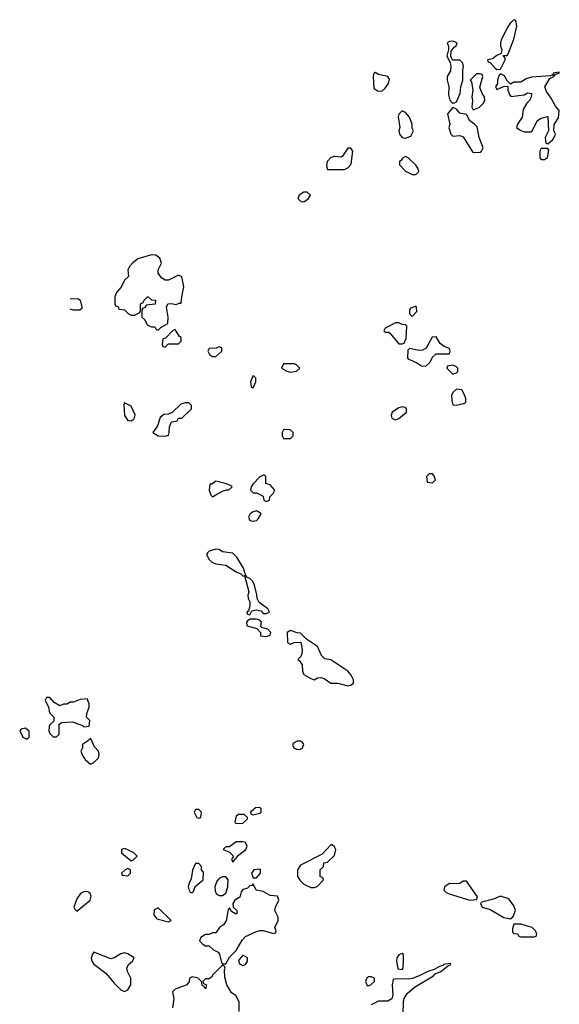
# Model space of a CAD drawing. Header units: inches. Extents: x 2601682 to 2755810, y 449311 to 584050.
# Tile 463 of 505: x 2711632 to 2714818, y 571756 to 577566. Entities that reach past the tile are written whole.
import ezdxf

# ---------------------------------------------------------------- set-up
doc = ezdxf.new("R2010")
doc.units = ezdxf.units.IN
doc.header["$MEASUREMENT"] = 0
doc.layers.add('C7517', color=7, linetype='Continuous')

msp = doc.modelspace()

# ---------------------------------------------------------------- linework, layer by layer
at = {"layer": 'C7517', "color": 2, "elevation": 2}
for points in [[(2714550, 577566), (2714530, 577548), (2714510, 577518), (2714475.3, 577444.7), (2714471, 577430), (2714471, 577410), (2714478, 577390), (2714474, 577366), (2714450, 577355.3), (2714424, 577336), (2714394, 577330), (2714398, 577318), (2714410, 577314), (2714439.6, 577279.6), (2714450, 577272), (2714470, 577274), (2714498, 577330), (2714498, 577338), (2714486, 577354), (2714510, 577354), (2714516.4, 577363.6), (2714550, 577452), (2714568, 577528), (2714562, 577562)], [(2714190, 577439.3), (2714170, 577438), (2714156, 577430), (2714164.7, 577410), (2714164.7, 577390), (2714154, 577350), (2714172.7, 577312.7), (2714178, 577290), (2714174.8, 577265.2), (2714156, 577230), (2714156, 577210), (2714166, 577170), (2714163.5, 577123.5), (2714171.1, 577091.1), (2714190, 577072), (2714210, 577082), (2714233.2, 577130), (2714236, 577170), (2714248.7, 577210), (2714248.4, 577268.4), (2714253.2, 577290), (2714248, 577310), (2714230, 577328), (2714187.3, 577327.3), (2714178, 577350), (2714180.4, 577379.6), (2714196.4, 577403.6), (2714208.4, 577411.6), (2714215.3, 577430)], [(2713730, 577254), (2713722, 577250), (2713718, 577230), (2713722, 577162), (2713745.4, 577145.4), (2713770, 577144.7), (2713790, 577162), (2713808.7, 577190), (2713814.6, 577214.6), (2713806, 577230), (2713750, 577242)], [(2714350, 577246), (2714330, 577246), (2714292, 577210), (2714298.8, 577198.8), (2714307.3, 577150), (2714301, 577110), (2714304.7, 577090), (2714302, 577050), (2714310, 577034), (2714330, 577042), (2714346, 577050), (2714368.4, 577071.6), (2714378, 577090), (2714375.3, 577110), (2714362, 577130), (2714348.7, 577168.7), (2714366, 577230), (2714362, 577242)], [(2714816.4, 577256.4), (2714782, 577250), (2714779.6, 577240.4), (2714766, 577234), (2714653, 577227), (2714622.5, 577217.5), (2714590, 577198), (2714550, 577198), (2714530, 577186), (2714510, 577206), (2714494.6, 577234.6), (2714470, 577246), (2714462, 577238), (2714454, 577210), (2714454, 577190), (2714442, 577170), (2714450, 577154), (2714488, 577172), (2714514, 577174), (2714514, 577150), (2714523.6, 577123.6), (2714532.7, 577112.7), (2714610, 577122), (2714630, 577134), (2714654, 577130), (2714651.6, 577108.4), (2714642, 577090), (2714626.4, 577073.6), (2714604, 577036), (2714598, 576990), (2714572, 576950), (2714564.7, 576930), (2714590, 576912), (2714610, 576904.7), (2714650, 576904.7), (2714658, 576910), (2714688.9, 576971.1), (2714710, 576984.7), (2714750, 576994), (2714754, 576910), (2714734, 576870), (2714738, 576838), (2714750, 576834), (2714780.4, 576859.6), (2714790, 576874), (2714795.3, 576890), (2714786, 576910), (2714787.3, 576947.3), (2714812.5, 576987.5), (2714818, 577030), (2714795.3, 577055.3), (2714770, 577102.7), (2714742, 577142), (2714733.2, 577170), (2714761.2, 577218.8), (2714786, 577230), (2714782, 577238), (2714790, 577234), (2714796.4, 577243.6), (2714818, 577250)], [(2713890, 577028), (2713871.1, 577008.9), (2713866.4, 576993.6), (2713876, 576930), (2713871, 576910), (2713874.8, 576890), (2713890, 576871), (2713910, 576866), (2713941.2, 576878.8), (2713958, 576910), (2713950, 576926), (2713948.7, 576950), (2713934, 576990), (2713910, 577019)], [(2714190, 577048), (2714158, 577010), (2714171, 576950), (2714166, 576930), (2714178, 576890), (2714190, 576878), (2714230, 576882), (2714250, 576874), (2714305.4, 576785.4), (2714310, 576782), (2714350, 576784.7), (2714358, 576790), (2714368, 576810), (2714344, 576870), (2714333.6, 576933.6), (2714318, 576950), (2714289, 576969), (2714270, 577006), (2714230, 577015.3), (2714210, 577038)], [(2713570, 576808), (2713538.8, 576761.2), (2713530, 576755.3), (2713490, 576759), (2713470, 576752.7), (2713447.7, 576730), (2713442.8, 576702.8), (2713450, 576682), (2713550, 576682.8), (2713570, 576691.3), (2713590, 576714), (2713598, 576790), (2713587.3, 576807.3)], [(2714750, 576806), (2714710, 576806), (2714702, 576790), (2714702, 576750), (2714710, 576742), (2714730, 576742), (2714747.3, 576752.7), (2714755.3, 576795.3)], [(2713910, 576758), (2713894, 576750), (2713884.7, 576735.3), (2713874, 576730), (2713874, 576710), (2713910, 576672), (2713950, 576652), (2713970, 576652), (2713988, 576670), (2713982, 576690), (2713970, 576708), (2713926, 576750)], [(2713330, 576548), (2713310, 576548), (2713282, 576530), (2713274, 576510), (2713292.7, 576492.7), (2713310, 576492), (2713330, 576504.7), (2713338, 576510), (2713348, 576530)], [(2712410, 576179), (2712330, 576154.5), (2712297.3, 576130), (2712280.7, 576110), (2712271.3, 576090), (2712274, 576050), (2712251.6, 576028.4), (2712231.6, 575988.4), (2712203.6, 575956.4), (2712194, 575930), (2712194, 575890), (2712198, 575878), (2712212.7, 575872.7), (2712218, 575858), (2712250, 575854), (2712274, 575830), (2712290, 575822), (2712310, 575822), (2712342, 575838), (2712346, 575850), (2712346, 575890), (2712362, 575898), (2712366, 575910), (2712386, 575930), (2712390, 575931.3), (2712410, 575912), (2712434, 575910), (2712432.7, 575887.3), (2712378, 575882), (2712372.7, 575867.3), (2712358, 575862), (2712354, 575850), (2712354, 575810), (2712370, 575794), (2712385.4, 575765.4), (2712410, 575754), (2712430, 575754), (2712438, 575738), (2712450, 575734), (2712466, 575750), (2712507.3, 575772.7), (2712508, 575810), (2712498, 575870), (2712506, 575890), (2712528.4, 575891.6), (2712555.3, 575884.7), (2712574, 575894), (2712586, 575894), (2712588.7, 575930), (2712602, 575990), (2712590, 576048), (2712570, 576059), (2712510, 576028.7), (2712490, 576029), (2712470, 576042), (2712448.9, 576071.1), (2712448.7, 576090), (2712468.7, 576130), (2712459, 576159), (2712436.5, 576176.5)], [(2713970, 575875.3), (2713938, 575862), (2713934, 575850), (2713934, 575830), (2713950, 575814), (2713976.4, 575843.6), (2713975.3, 575870)], [(2713870, 575778), (2713850, 575778), (2713790, 575746), (2713782, 575730), (2713790, 575722), (2713810, 575722), (2713816.9, 575716.9), (2713870, 575654), (2713890, 575654), (2713902, 575658), (2713914.6, 575685.4), (2713918, 575758), (2713910, 575766), (2713890, 575768)], [(2712550, 575738), (2712534, 575730), (2712492.7, 575687.3), (2712478, 575682), (2712474, 575650), (2712478, 575638), (2712490, 575634), (2712510, 575654), (2712570, 575654), (2712586, 575670), (2712586, 575690), (2712576.4, 575696.4)], [(2714090, 575694), (2714067.1, 575692.9), (2714031.3, 575628.7), (2714010, 575615.3), (2713990, 575614), (2713934, 575626), (2713923.6, 575616.4), (2713922, 575570), (2713925.4, 575565.4), (2713979.8, 575539.8), (2714003.6, 575523.6), (2714030, 575522), (2714054.6, 575545.4), (2714070, 575574), (2714090, 575594), (2714170, 575594), (2714174, 575610), (2714170, 575626), (2714138, 575638), (2714115.3, 575655.3)], [(2712810, 575635.3), (2712792, 575628), (2712750, 575626), (2712742, 575610), (2712752, 575590), (2712770, 575578), (2712790, 575578), (2712826, 575610), (2712826, 575630)], [(2713190, 575535.3), (2713178, 575510), (2713210, 575491.3), (2713230, 575486), (2713267.3, 575492.7), (2713286, 575510), (2713266, 575530), (2713254.6, 575534.6)], [(2714190, 575528), (2714158, 575522), (2714154, 575510), (2714190, 575474), (2714210, 575482), (2714218, 575490), (2714218, 575510), (2714210, 575518)], [(2713010, 575466), (2712994, 575430), (2712998, 575398), (2713010, 575394), (2713026, 575430), (2713026, 575450)], [(2714210, 575386), (2714191.6, 575368.4), (2714182, 575350), (2714183.6, 575316.4), (2714190, 575294), (2714210, 575292), (2714250, 575302), (2714258, 575302), (2714266, 575310), (2714266, 575330), (2714256.4, 575356.4), (2714242, 575382)], [(2712250, 575306), (2712246.4, 575293.6), (2712251.3, 575230), (2712270, 575201), (2712290, 575198), (2712308, 575210), (2712314.6, 575234.6), (2712290, 575286)], [(2712630, 575306), (2712610, 575306), (2712583.6, 575296.4), (2712532.7, 575247.3), (2712510, 575238), (2712483.6, 575236.4), (2712461, 575219), (2712446, 575170), (2712418, 575130), (2712450, 575111), (2712490, 575107.7), (2712510, 575114), (2712515.3, 575130), (2712516.4, 575163.6), (2712526, 575190), (2712530, 575194), (2712562, 575198), (2712570, 575214), (2712590, 575214), (2712646, 575270), (2712646, 575290)], [(2713890, 575282), (2713870, 575275.3), (2713832, 575250), (2713824.7, 575230), (2713830, 575214), (2713850, 575204.7), (2713870, 575212), (2713915.3, 575250), (2713915.3, 575270), (2713910, 575278)], [(2713227.3, 575147.3), (2713190, 575146), (2713182, 575130), (2713182, 575110), (2713190, 575094), (2713230, 575094), (2713246, 575110), (2713246, 575130)], [(2712790, 574842), (2712766, 574826), (2712754, 574826), (2712751.3, 574790), (2712759.6, 574759.6), (2712770, 574751.3), (2712790, 574762.8), (2712830, 574784.7), (2712852.7, 574792.7), (2712867.3, 574792.7), (2712886, 574810), (2712878, 574818), (2712846, 574830)], [(2713078, 574878), (2713070, 574878), (2713050, 574868), (2713010, 574828), (2712998, 574810), (2712994, 574790), (2713010, 574774), (2713030, 574774), (2713070, 574754), (2713074, 574730), (2713090, 574722), (2713106, 574730), (2713108, 574750), (2713128.7, 574770), (2713138, 574790), (2713110, 574822), (2713086, 574830), (2713086, 574870)], [(2714070, 574886), (2714050, 574886), (2714034, 574870), (2714038, 574838), (2714070, 574834), (2714086, 574850), (2714076.4, 574876.4)], [(2713030, 574668), (2713010, 574662), (2712992, 574650), (2712982, 574630), (2712991.6, 574611.6), (2713010, 574606), (2713030, 574611.3), (2713040.2, 574619.8), (2713058, 574650), (2713054.6, 574654.6)], [(2712790, 574440.9), (2712751.3, 574430), (2712740.5, 574419.5), (2712734.8, 574410), (2712750, 574381), (2712765.5, 574365.5), (2712790, 574354.8), (2712850, 574348), (2712910, 574308.2), (2712936.8, 574296.8), (2712950, 574284.7), (2712958, 574282), (2712966, 574290), (2712954, 574330), (2712913.6, 574393.6), (2712890, 574418), (2712830, 574425.2), (2712810, 574439.3)], [(2712970, 574286), (2712962, 574278), (2712984, 574190), (2712978.8, 574170), (2712980.7, 574150), (2712991, 574130), (2712991.1, 574108.9), (2712983.6, 574076.4), (2712974, 574070), (2712978, 574058), (2712990, 574054), (2713003.1, 574076.9), (2713030, 574082.8), (2713058, 574078), (2713070, 574062), (2713090, 574062), (2713106, 574070), (2713098, 574090), (2713046, 574126), (2713034, 574150), (2713032.9, 574172.9), (2713019, 574230), (2713008.7, 574250), (2712990, 574268.7), (2712975.3, 574275.3)], [(2713030, 574028.7), (2712991.6, 574028.4), (2712979.6, 574020.4), (2712972, 574010), (2712974, 573990), (2713032.7, 573972.7), (2713054, 573950), (2713054, 573930), (2713090, 573926), (2713110, 573934), (2713114, 573950), (2713098, 573970), (2713060.2, 573980.2), (2713055.3, 573990), (2713059, 574010), (2713050, 574022)], [(2713230, 573962), (2713212, 573950), (2713214, 573890), (2713230, 573882), (2713251.6, 573891.6), (2713292, 573892), (2713298.8, 573850), (2713296.9, 573823.1), (2713292, 573808), (2713274, 573790), (2713283.6, 573783.6), (2713299.6, 573759.6), (2713302, 573722), (2713310, 573702), (2713350, 573678), (2713370, 573671.3), (2713390, 573682), (2713410, 573684.7), (2713430, 573678), (2713470, 573651.3), (2713510, 573651.3), (2713570, 573636), (2713590, 573641), (2713602, 573650), (2713602, 573670), (2713590, 573698), (2713570, 573722), (2713470, 573788.7), (2713434, 573794), (2713413.6, 573813.6), (2713390, 573868), (2713326, 573910), (2713290, 573946), (2713270, 573948)], [(2711810, 573566), (2711790, 573566), (2711782, 573550), (2711802, 573510), (2711805.4, 573485.4), (2711810, 573474), (2711834, 573450), (2711832.7, 573427.3), (2711810, 573406), (2711805.4, 573394.6), (2711804.7, 573370), (2711810, 573354), (2711830, 573334), (2711850, 573334), (2711866, 573350), (2711866, 573410), (2711880.4, 573419.6), (2711943.6, 573423.6), (2712002, 573402), (2712010, 573394), (2712042, 573398), (2712046, 573430), (2712026, 573450), (2712028.4, 573471.6), (2712042, 573510), (2712042, 573530), (2712030, 573558), (2711990, 573555.3), (2711950, 573538), (2711930, 573538), (2711910, 573528), (2711890, 573528), (2711870, 573518), (2711836.4, 573536.4)], [(2711666, 573386), (2711641, 573379), (2711632, 573370), (2711650, 573332), (2711670, 573322), (2711678, 573322), (2711687.3, 573332.7), (2711687.3, 573367.3)], [(2712050, 573326), (2712032, 573308), (2712002, 573290), (2712002, 573270), (2711994, 573250), (2712003.6, 573223.6), (2712019.6, 573199.6), (2712050, 573174), (2712070, 573182), (2712098, 573210), (2712102, 573230), (2712098, 573250), (2712074.6, 573274.6)], [(2713290, 573309), (2713270, 573309), (2713245.5, 573294.5), (2713244, 573284), (2713251.3, 573270), (2713270, 573258.8), (2713290, 573261), (2713302, 573270), (2713309, 573290), (2713301.2, 573301.2)], [(2712690, 572906), (2712670, 572906), (2712662, 572890), (2712678, 572858), (2712690, 572854), (2712702, 572858), (2712706, 572890)], [(2712956.4, 572876.4), (2712923.6, 572876.4), (2712910, 572866), (2712902, 572830), (2712910, 572822), (2712950, 572824.7), (2712978, 572850), (2712978, 572858)], [(2713050, 572918), (2713024.7, 572915.3), (2712994, 572890), (2712998, 572878), (2713010, 572874), (2713050, 572884.7), (2713058, 572890), (2713058, 572910)], [(2712950, 572715.3), (2712910, 572715.3), (2712870, 572686), (2712850, 572686), (2712834, 572670), (2712870, 572654), (2712894, 572630), (2712882, 572610), (2712890, 572594), (2712924, 572636), (2712968, 572670), (2712975.3, 572690), (2712966, 572710)], [(2713470, 572698), (2713418, 572642), (2713290, 572578), (2713272, 572550), (2713271.3, 572510), (2713287.1, 572487.1), (2713310, 572464.7), (2713350, 572446), (2713370, 572444.7), (2713388.4, 572451.6), (2713426, 572490), (2713422, 572502), (2713406, 572510), (2713406, 572550), (2713426, 572570), (2713428.4, 572591.6), (2713450, 572594), (2713490, 572634), (2713498, 572670), (2713490, 572686), (2713476.4, 572696.4)], [(2712250, 572675.3), (2712234, 572670), (2712234, 572650), (2712290, 572602), (2712306, 572610), (2712326, 572630), (2712306, 572650), (2712266, 572670)], [(2712690, 572586), (2712670, 572586), (2712658, 572562), (2712651.6, 572548.4), (2712643.5, 572496.5), (2712630, 572466), (2712626.8, 572450), (2712630, 572434), (2712638, 572418), (2712650, 572414), (2712658, 572422), (2712668.9, 572451.1), (2712715.3, 572490), (2712716.4, 572536.4), (2712706, 572550), (2712706, 572570)], [(2712270, 572558), (2712254, 572550), (2712234, 572530), (2712238, 572518), (2712270, 572514), (2712286, 572530), (2712286, 572550)], [(2713052.9, 572552.9), (2713014, 572550), (2713001, 572530), (2713010, 572502), (2713030, 572502), (2713054, 572530)], [(2713010, 572466), (2713002, 572458), (2712990, 572455.3), (2712978, 572442), (2712950, 572434), (2712939.8, 572420.2), (2712930.9, 572389.1), (2712902, 572370), (2712891.3, 572350), (2712892, 572330), (2712914, 572310), (2712914, 572290), (2712906, 572290), (2712883.1, 572303.1), (2712870, 572326), (2712863.6, 572316.4), (2712850.7, 572249.3), (2712834.4, 572225.6), (2712810.9, 572209.1), (2712790, 572178), (2712770, 572178), (2712750, 572168), (2712730, 572168), (2712702, 572150), (2712694, 572130), (2712714, 572110), (2712730, 572102), (2712750, 572102), (2712776.9, 572076.9), (2712803.6, 572063.6), (2712811.6, 572051.6), (2712823.6, 572003.6), (2712830, 571994), (2712850, 571994), (2712870, 572034), (2712910, 572074), (2712944.7, 572135.3), (2712964.7, 572155.3), (2713030, 572186), (2713051.6, 572191.6), (2713070, 572192), (2713130, 572174), (2713142, 572178), (2713146, 572190), (2713138, 572210), (2713158, 572250), (2713158, 572270), (2713138, 572310), (2713142, 572330), (2713162, 572370), (2713154, 572394), (2713110, 572399), (2713070, 572422), (2713028.7, 572428.7)], [(2712830, 572508.7), (2712810, 572498), (2712796.9, 572483.1), (2712784.7, 572450), (2712785.4, 572425.4), (2712792, 572410), (2712810, 572398), (2712830, 572398), (2712850, 572412), (2712861.2, 572450), (2712862, 572490), (2712848.4, 572508.4)], [(2714270, 572482), (2714250, 572482), (2714230.6, 572469.4), (2714210, 572466), (2714170, 572469), (2714141, 572450), (2714136, 572430), (2714150, 572416), (2714167.5, 572407.5), (2714290, 572371.3), (2714330, 572374), (2714334, 572390)], [(2712030, 572422), (2712010, 572419), (2711992, 572410), (2711970, 572378), (2711951.3, 572330), (2711956.9, 572316.9), (2711970, 572304.7), (2712048.7, 572370), (2712054.6, 572394.6), (2712048, 572410), (2712038, 572418)], [(2714470, 572394), (2714430, 572377), (2714361, 572359), (2714352, 572350), (2714362, 572330), (2714410, 572314.9), (2714490, 572267.4), (2714530, 572261), (2714546.3, 572273.7), (2714559, 572310), (2714550, 572338), (2714519.3, 572379.3)], [(2712450, 572326), (2712426, 572314), (2712424.7, 572284.7), (2712441, 572261), (2712510, 572242), (2712526, 572250)], [(2714590, 572228.7), (2714550, 572228), (2714542, 572202), (2714542, 572182), (2714550, 572174), (2714571.6, 572171.6), (2714578, 572158), (2714590, 572154), (2714670, 572154), (2714682, 572158), (2714686, 572170), (2714678, 572190), (2714658, 572210)], [(2712070, 572064), (2712063.4, 572056.6), (2712054.9, 572030), (2712058.4, 572010), (2712070, 571993.4), (2712140.3, 571940.2), (2712190, 571880.7), (2712230, 571841), (2712250, 571832), (2712270, 571842), (2712288, 571870), (2712288.7, 571910), (2712269.3, 571949.3), (2712265.2, 571970), (2712275.3, 571990), (2712298, 572010), (2712308, 572030), (2712270, 572054), (2712250, 572059), (2712230, 572054), (2712190.5, 572029.5), (2712170, 572024)], [(2713890, 572055.3), (2713870, 572048), (2713858, 572030), (2713856, 572010), (2713865.4, 571965.4), (2713890, 571962), (2713895.3, 571970), (2713899, 572010), (2713898, 572050)], [(2712950, 572046), (2712924.7, 572015.3), (2712930, 571994), (2712950, 571984.7), (2712966, 571990), (2712978, 572010), (2712978, 572030)], [(2713710, 571918), (2713690, 571918), (2713682, 571910), (2713674, 571890), (2713682, 571870), (2713690, 571864.7), (2713706, 571870), (2713726, 571890), (2713726, 571910)]]:
    msp.add_lwpolyline(points, close=True, dxfattribs=at)
for points in [[(2711930, 575920.9), (2711979.3, 575919.3), (2711988.7, 575910), (2711998, 575870), (2711998, 575862), (2711987.3, 575852.7), (2711950, 575852), (2711930, 575858)], [(2713896.4, 571696.4), (2713897.2, 571770), (2713901.2, 571790), (2713920.1, 571819.9), (2713963.2, 571856.8), (2714075.5, 571924.5), (2714084.7, 571935.3), (2714118, 571950), (2714158, 571982), (2714178, 571990), (2714176.4, 571996.4), (2714134, 571990), (2714134, 571986), (2714110, 571979), (2714078.8, 571961.2), (2714042, 571950), (2713994.8, 571925.2), (2713950.8, 571909.2), (2713930, 571904), (2713852.7, 571907.3), (2713838, 571902), (2713832, 571870), (2713836, 571810), (2713830, 571788.7), (2713805.4, 571774.6), (2713750, 571775.3), (2713706.4, 571753.6)], [(2712927.3, 571712.7), (2712928, 571770), (2712908.4, 571808.4), (2712883.1, 571823.1), (2712855.3, 571870), (2712843.1, 571916.9), (2712842, 571958), (2712846, 571970), (2712842, 571982), (2712830, 571986), (2712772, 571930), (2712763.6, 571916.4), (2712750, 571906), (2712730, 571906), (2712714, 571890), (2712718, 571878), (2712734, 571870), (2712730, 571848), (2712722, 571862), (2712710, 571866), (2712706, 571890), (2712686, 571910), (2712650, 571918), (2712634, 571910), (2712632, 571890), (2712618, 571870), (2712550, 571845.6), (2712541.8, 571838.2), (2712534.4, 571830), (2712541.6, 571790), (2712534.4, 571734.4)]]:
    msp.add_lwpolyline(points, dxfattribs=at)

doc.saveas('drawing.dxf')
